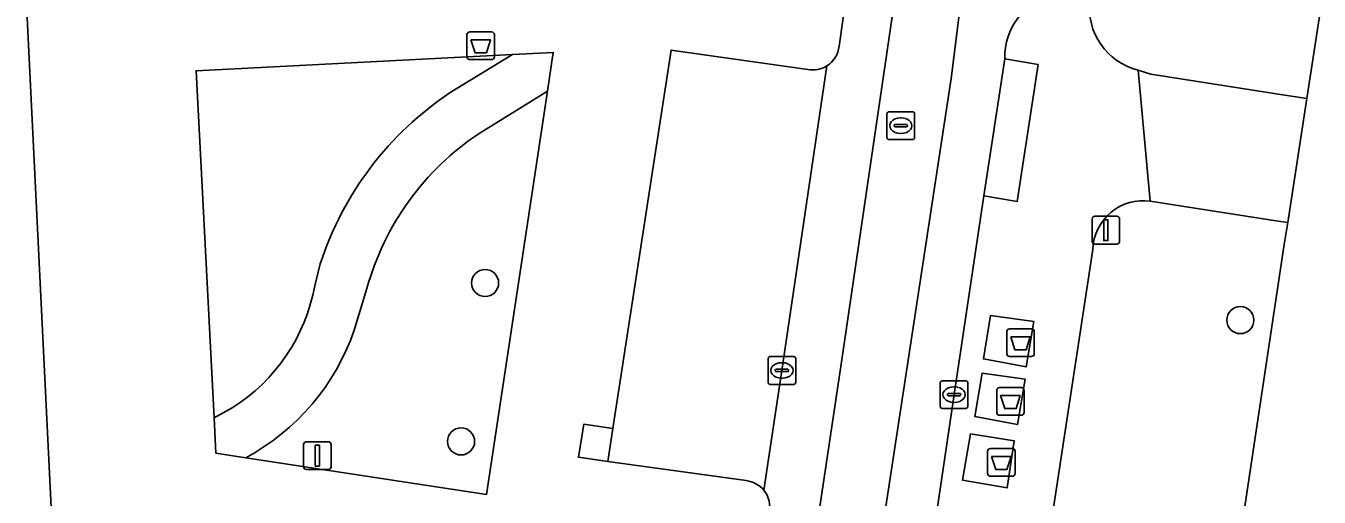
# Model space of a CAD drawing. Extents: x 161084 to 161928, y 385354 to 386522.
# Drawn here: x 161622.73 to 161669.37, y 385529.02 to 385546.01 of the extents above; entities that cross this region are included whole.
import ezdxf

# ---------------------------------------------------------------- set-up
doc = ezdxf.new("R2010")
doc.units = 0
for name, color, linetype in [('IMGEO_Afval_apart_plaats', 7, 'Continuous'), ('IMGEO_Afvalbak', 7, 'Continuous'), ('IMGEO_Boom', 7, 'Continuous'), ('IMGEO_Fietspad_gesloten', 7, 'Continuous'), ('IMGEO_Groenvoorziening', 7, 'Continuous'), ('IMGEO_Kolk', 7, 'Continuous'), ('IMGEO_Lichtmast', 7, 'Continuous'), ('IMGEO_Pand', 7, 'Continuous'), ('IMGEO_Parkeervlak_open', 7, 'Continuous'), ('IMGEO_Rijbaan_lokaal_gesloten', 7, 'Continuous'), ('IMGEO_Rioolput', 7, 'Continuous'), ('IMGEO_Voetgangersgebied_open', 7, 'Continuous'), ('IMGEO_Voetpad_gesloten', 7, 'Continuous'), ('IMGEO_Voetpad_halfverhard', 7, 'Continuous'), ('IMGEO_Voetpad_open', 7, 'Continuous')]:
    doc.layers.add(name, color=color, linetype=linetype)

msp = doc.modelspace()

# ---------------------------------------------------------------- linework, layer by layer
at = {"layer": 'IMGEO_Afval_apart_plaats'}
for p, q in [((161658.208, 385535.093), (161658.998, 385535.093)), ((161658.998, 385535.093), (161658.208, 385535.093)), ((161658.108, 385534.193), (161658.108, 385534.993)), ((161658.108, 385534.993), (161658.108, 385534.193)), ((161659.098, 385534.993), (161659.098, 385534.193)), ((161659.098, 385534.193), (161659.098, 385534.993)), ((161658.998, 385534.093), (161658.208, 385534.093)), ((161658.208, 385534.093), (161658.998, 385534.093)), ((161657.742, 385532.074), (161657.742, 385532.874)), ((161657.742, 385532.874), (161657.742, 385532.074)), ((161657.842, 385532.974), (161658.632, 385532.974)), ((161658.632, 385532.974), (161657.842, 385532.974)), ((161658.732, 385532.874), (161658.732, 385532.074)), ((161658.732, 385532.074), (161658.732, 385532.874)), ((161658.632, 385531.974), (161657.842, 385531.974)), ((161657.842, 385531.974), (161658.632, 385531.974)), ((161657.415, 385529.878), (161657.415, 385530.678)), ((161657.415, 385530.678), (161657.415, 385529.878)), ((161657.515, 385530.778), (161658.305, 385530.778)), ((161658.305, 385530.778), (161657.515, 385530.778)), ((161658.405, 385530.678), (161658.405, 385529.878)), ((161658.405, 385529.878), (161658.405, 385530.678)), ((161658.305, 385529.778), (161657.515, 385529.778)), ((161657.515, 385529.778), (161658.305, 385529.778))]:
    msp.add_line(p, q, dxfattribs=at)
for points in [[(161658.251, 385534.807), (161658.955, 385534.807), (161658.806, 385534.337), (161658.4, 385534.337), (161658.251, 385534.807)], [(161657.885, 385532.688), (161658.589, 385532.688), (161658.44, 385532.218), (161658.034, 385532.218), (161657.885, 385532.688)], [(161657.558, 385530.492), (161658.262, 385530.492), (161658.113, 385530.022), (161657.707, 385530.022), (161657.558, 385530.492)]]:
    msp.add_lwpolyline(points, dxfattribs=at)
for centre, start, end in [((161658.208, 385534.993), 90, 180), ((161658.208, 385534.993), 90, 180), ((161658.998, 385534.993), 0, 90), ((161658.998, 385534.993), 360, 90), ((161658.208, 385534.193), 180, 270), ((161658.208, 385534.193), 180, 270), ((161658.998, 385534.193), 270, 0), ((161658.998, 385534.193), 270, 0), ((161657.842, 385532.874), 90, 180), ((161657.842, 385532.874), 90, 180), ((161658.632, 385532.874), 0, 90), ((161658.632, 385532.874), 360, 90), ((161657.842, 385532.074), 180, 270), ((161657.842, 385532.074), 180, 270), ((161658.632, 385532.074), 270, 0), ((161658.632, 385532.074), 270, 0), ((161657.515, 385530.678), 90, 180), ((161657.515, 385530.678), 90, 180), ((161658.305, 385530.678), 0, 90), ((161658.305, 385530.678), 360, 90), ((161657.515, 385529.878), 180, 270), ((161657.515, 385529.878), 180, 270), ((161658.305, 385529.878), 270, 0), ((161658.305, 385529.878), 270, 0)]:
    msp.add_arc(centre, 0.1, start, end, dxfattribs=at)
at = {"layer": 'IMGEO_Afvalbak'}
for p, q in [((161638.738, 385545.799), (161639.528, 385545.799)), ((161639.528, 385545.799), (161638.738, 385545.799)), ((161638.638, 385544.899), (161638.638, 385545.699)), ((161638.638, 385545.699), (161638.638, 385544.899)), ((161639.628, 385545.699), (161639.628, 385544.899)), ((161639.628, 385544.899), (161639.628, 385545.699)), ((161639.528, 385544.799), (161638.738, 385544.799)), ((161638.738, 385544.799), (161639.528, 385544.799))]:
    msp.add_line(p, q, dxfattribs=at)
msp.add_lwpolyline([(161638.781, 385545.513), (161639.485, 385545.513), (161639.336, 385545.043), (161638.93, 385545.043), (161638.781, 385545.513)], dxfattribs=at)
for centre, start, end in [((161638.738, 385545.699), 90, 180), ((161638.738, 385545.699), 90, 180), ((161639.528, 385545.699), 0, 90), ((161639.528, 385545.699), 360, 90), ((161638.738, 385544.899), 180, 270), ((161638.738, 385544.899), 180, 270), ((161639.528, 385544.899), 270, 0), ((161639.528, 385544.899), 270, 0)]:
    msp.add_arc(centre, 0.1, start, end, dxfattribs=at)
at = {"layer": 'IMGEO_Boom'}
for centre in [(161639.291, 385536.744), (161666.53, 385535.407), (161638.425, 385531.033)]:
    msp.add_circle(centre, 0.489, dxfattribs=at)
at = {"layer": 'IMGEO_Fietspad_gesloten'}
for points in [[(161657.676, 385557.376), (161657.035, 385551.607), (161656.101, 385544.122), (161653.229, 385525.292), (161650.81, 385509.078), (161648.418, 385493.406), (161645.687, 385475.984), (161644.173, 385466.039), (161645.972, 385465.882), (161645.921, 385466.044), (161654.912, 385525.117), (161655.077, 385525.205), (161655.27, 385526.392)], [(161649.95, 385519.187), (161652.131, 385533.824), (161654.621, 385550.774)], [(161652.338, 385547.258), (161652.058, 385545.281)], [(161651.621, 385544.573), (161649.998, 385533.591), (161649.341, 385529.276)], [(161655.27, 385526.392), (161656.205, 385532.721), (161657.284, 385539.884), (161658.039, 385544.832)]]:
    msp.add_lwpolyline(points, dxfattribs=at)
for centre, radius, start, end in [((161660.364, 385544.895), 2.326, 141.5666, 181.5635), ((161651.125, 385545.368), 0.937, 301.9559, 354.6757), ((161648.595, 385528.664), 0.965, 347.4814, 39.3728)]:
    msp.add_arc(centre, radius, start, end, dxfattribs=at)
at = {"layer": 'IMGEO_Groenvoorziening'}
for points in [[(161662.849, 385544.418), (161663.304, 385544.268), (161668.139, 385543.516), (161668.928, 385543.394), (161672.366, 385565.674), (161674.034, 385576.484)], [(161640.282, 385544.982), (161628.87, 385544.395), (161629.518, 385531.885), (161630.163, 385532.245)], [(161638.037, 385543.607), (161640.282, 385544.982)], [(161630.656, 385530.447), (161639.345, 385529.122), (161641.538, 385543.656)], [(161641.538, 385543.656), (161639.074, 385542.133)], [(161668.116, 385538.133), (161668.239, 385538.924), (161667.897, 385538.977), (161663.283, 385539.692)], [(161661.208, 385537.956), (161659.14, 385524.383), (161657.879, 385524.571), (161655.178, 385507.25), (161651.761, 385484.769), (161649.596, 385470.673), (161648.548, 385462.752), (161648.507, 385462.144)], [(161656.38, 385460.922), (161658.19, 385472.711), (161661.817, 385496.26), (161663.625, 385508.283), (161667.803, 385536.052), (161668.116, 385538.133)], [(161633.145, 385536.646), (161633.346, 385537.431)], [(161635.028, 385536.545), (161634.574, 385535.041)]]:
    msp.add_lwpolyline(points, dxfattribs=at)
for centre, radius, start, end in [((161663.391, 385546.654), 2.301, 172.6354, 256.3797), ((161644.54, 385533.798), 11.769, 123.5433, 162.0195), ((161644.529, 385533.925), 9.855, 123.6058, 164.5812), ((161663.023, 385537.895), 1.816, 81.7538, 178.0797), ((161626.696, 385537.805), 6.553, 301.9476, 349.8114), ((161626.744, 385537.751), 8.286, 298.1745, 340.907)]:
    msp.add_arc(centre, radius, start, end, dxfattribs=at)
at = {"layer": 'IMGEO_Kolk'}
for p, q in [((161649.497, 385533.165), (161649.497, 385534.017)), ((161649.572, 385534.091), (161650.424, 385534.091)), ((161649.985, 385533.871), (161650.01, 385533.871)), ((161650.498, 385534.017), (161650.498, 385533.165)), ((161649.756, 385533.585), (161649.756, 385533.597)), ((161650.194, 385533.548), (161649.796, 385533.548)), ((161649.799, 385533.634), (161650.197, 385533.634)), ((161650.008, 385533.311), (161649.983, 385533.311)), ((161650.24, 385533.597), (161650.24, 385533.585)), ((161655.779, 385533.221), (161656.631, 385533.221)), ((161650.424, 385533.091), (161649.572, 385533.091)), ((161655.704, 385532.295), (161655.704, 385533.147)), ((161656.006, 385532.764), (161656.404, 385532.764)), ((161656.192, 385533.001), (161656.217, 385533.001)), ((161656.705, 385533.147), (161656.705, 385532.295)), ((161655.963, 385532.715), (161655.963, 385532.727)), ((161656.401, 385532.678), (161656.003, 385532.678)), ((161656.215, 385532.441), (161656.19, 385532.441)), ((161656.447, 385532.727), (161656.447, 385532.715)), ((161656.631, 385532.221), (161655.779, 385532.221))]:
    msp.add_line(p, q, dxfattribs=at)
for points in [[(161649.497, 385533.165), (161649.497, 385534.017)], [(161649.572, 385534.091), (161650.424, 385534.091)], [(161650.498, 385534.017), (161650.498, 385533.165)], [(161655.779, 385533.221), (161656.631, 385533.221)], [(161650.424, 385533.091), (161649.572, 385533.091)], [(161655.704, 385532.295), (161655.704, 385533.147)], [(161656.705, 385533.147), (161656.705, 385532.295)], [(161656.631, 385532.221), (161655.779, 385532.221)]]:
    msp.add_lwpolyline(points, dxfattribs=at)
for centre, radius, start, end in [((161649.574, 385534.015), 0.0765, 91.552, 178.448), ((161649.574, 385534.015), 0.0765, 91.552, 178.448), ((161650.422, 385534.015), 0.0765, 1.552, 88.448), ((161650.422, 385534.015), 0.0765, 1.552, 88.448), ((161649.796, 385533.594), 0.0403, 85.8775, 175.7526), ((161649.793, 385533.584), 0.0366, 178.938, 274.7102), ((161650.197, 385533.591), 0.043, 264.8664, 352.4533), ((161650.201, 385533.596), 0.0386, 1.7309, 96.639), ((161655.781, 385533.145), 0.0765, 91.552, 178.448), ((161655.781, 385533.145), 0.0765, 91.552, 178.448), ((161656.629, 385533.145), 0.0765, 1.552, 88.448), ((161656.629, 385533.145), 0.0765, 1.552, 88.448), ((161649.574, 385533.167), 0.0765, 181.552, 268.448), ((161649.574, 385533.167), 0.0765, 181.552, 268.448), ((161650.422, 385533.167), 0.0765, 271.552, 358.448), ((161650.422, 385533.167), 0.0765, 271.552, 358.448), ((161656.003, 385532.724), 0.0403, 85.8775, 175.7526), ((161656.408, 385532.726), 0.0386, 1.7309, 96.639), ((161655.781, 385532.297), 0.0765, 181.552, 268.448), ((161655.781, 385532.297), 0.0765, 181.552, 268.448), ((161656, 385532.714), 0.0366, 178.938, 274.7102), ((161656.404, 385532.721), 0.043, 264.8664, 352.4533), ((161656.629, 385532.297), 0.0765, 271.552, 358.448), ((161656.629, 385532.297), 0.0765, 271.552, 358.448)]:
    msp.add_arc(centre, radius, start, end, dxfattribs=at)
for centre, major_axis, ratio, start_param, end_param in [((161649.984, 385533.591), (-0.387, 0.002), 0.722429, 4.712389, 7.853982), ((161650.009, 385533.591), (-0.39, 0.002), 0.717154, 1.570796, 4.712389), ((161656.191, 385532.721), (-0.387, 0.002), 0.722429, 4.712389, 7.853982), ((161656.216, 385532.721), (-0.39, 0.002), 0.717154, 1.570796, 4.712389)]:
    msp.add_ellipse(centre, major_axis=major_axis, ratio=ratio, start_param=start_param, end_param=end_param, dxfattribs=at)
at = {"layer": 'IMGEO_Lichtmast'}
for p, q in [((161661.185, 385538.25), (161661.185, 385539.05)), ((161661.185, 385539.05), (161661.185, 385538.25)), ((161661.285, 385539.15), (161662.075, 385539.15)), ((161662.075, 385539.15), (161661.285, 385539.15)), ((161662.175, 385539.05), (161662.175, 385538.25)), ((161662.175, 385538.25), (161662.175, 385539.05)), ((161662.075, 385538.15), (161661.285, 385538.15)), ((161661.285, 385538.15), (161662.075, 385538.15)), ((161632.745, 385530.12), (161632.745, 385530.92)), ((161632.745, 385530.92), (161632.745, 385530.12)), ((161632.845, 385531.02), (161633.635, 385531.02)), ((161633.635, 385531.02), (161632.845, 385531.02)), ((161633.735, 385530.92), (161633.735, 385530.12)), ((161633.735, 385530.12), (161633.735, 385530.92)), ((161633.635, 385530.02), (161632.845, 385530.02)), ((161632.845, 385530.02), (161633.635, 385530.02))]:
    msp.add_line(p, q, dxfattribs=at)
for points in [[(161661.605, 385539.025), (161661.755, 385539.025), (161661.755, 385538.275), (161661.605, 385538.275), (161661.605, 385539.025)], [(161633.165, 385530.895), (161633.315, 385530.895), (161633.315, 385530.145), (161633.165, 385530.145), (161633.165, 385530.895)]]:
    msp.add_lwpolyline(points, dxfattribs=at)
for centre, start, end in [((161661.285, 385539.05), 90, 180), ((161661.285, 385539.05), 90, 180), ((161662.075, 385539.05), 0, 90), ((161662.075, 385539.05), 360, 90), ((161661.285, 385538.25), 180, 270), ((161661.285, 385538.25), 180, 270), ((161662.075, 385538.25), 270, 0), ((161662.075, 385538.25), 270, 0), ((161632.845, 385530.92), 90, 180), ((161632.845, 385530.92), 90, 180), ((161633.635, 385530.92), 0, 90), ((161633.635, 385530.92), 360, 90), ((161632.845, 385530.12), 180, 270), ((161632.845, 385530.12), 180, 270), ((161633.635, 385530.12), 270, 0), ((161633.635, 385530.12), 270, 0)]:
    msp.add_arc(centre, 0.1, start, end, dxfattribs=at)
at = {"layer": 'IMGEO_Pand'}
msp.add_lwpolyline([(161605.265, 385465.382), (161614.61, 385465.848), (161618.058, 385465.325), (161617.923, 385464.439), (161616.668, 385464.63), (161616.532, 385463.731), (161621.059, 385462.994), (161621.227, 385464.1), (161621.53, 385466.101), (161628.006, 385465.119), (161633.299, 385500), (161636.907, 385522.697), (161623.839, 385524.734), (161622.681, 385548.29), (161620.53, 385548.19), (161616.769, 385548.015), (161601.041, 385547.282), (161602.865, 385509.999), (161613.597, 385508.326), (161612.319, 385500), (161608.42, 385474.596), (161604.686, 385475.163), (161605.075, 385468.597)], close=True, dxfattribs=at)
at = {"layer": 'IMGEO_Parkeervlak_open'}
for points in [[(161650.926, 385544.442), (161646, 385545.139), (161643.9, 385531.502), (161643.718, 385530.309), (161648.707, 385529.618)], [(161649.341, 385529.276), (161649.998, 385533.591), (161651.621, 385544.573)]]:
    msp.add_lwpolyline(points, dxfattribs=at)
for centre, radius, start, end in [((161651.109, 385545.382), 0.958, 259.0093, 302.3395), ((161648.602, 385528.665), 0.959, 39.588, 83.7243)]:
    msp.add_arc(centre, radius, start, end, dxfattribs=at)
at = {"layer": 'IMGEO_Rijbaan_lokaal_gesloten'}
for points in [[(161650.81, 385509.078), (161653.229, 385525.292), (161656.101, 385544.122), (161657.035, 385551.607), (161657.676, 385557.376)], [(161654.621, 385550.774), (161652.131, 385533.824), (161649.95, 385519.187), (161647.175, 385501.347), (161644.23, 385481.84), (161641.834, 385466.406), (161644.173, 385466.039), (161645.687, 385475.984), (161648.418, 385493.406), (161650.81, 385509.078)]]:
    msp.add_lwpolyline(points, dxfattribs=at)
at = {"layer": 'IMGEO_Rioolput'}
for p, q in [((161653.783, 385541.991), (161653.783, 385542.843)), ((161653.858, 385542.917), (161654.71, 385542.917)), ((161654.271, 385542.697), (161654.296, 385542.697)), ((161654.784, 385542.843), (161654.784, 385541.991)), ((161654.042, 385542.411), (161654.042, 385542.423)), ((161654.48, 385542.374), (161654.082, 385542.374)), ((161654.085, 385542.46), (161654.483, 385542.46)), ((161654.294, 385542.137), (161654.269, 385542.137)), ((161654.526, 385542.423), (161654.526, 385542.411)), ((161654.71, 385541.917), (161653.858, 385541.917))]:
    msp.add_line(p, q, dxfattribs=at)
for points in [[(161653.783, 385541.991), (161653.783, 385542.843)], [(161653.858, 385542.917), (161654.71, 385542.917)], [(161654.784, 385542.843), (161654.784, 385541.991)], [(161654.71, 385541.917), (161653.858, 385541.917)]]:
    msp.add_lwpolyline(points, dxfattribs=at)
for centre, radius, start, end in [((161653.86, 385542.841), 0.0765, 91.552, 178.448), ((161653.86, 385542.841), 0.0765, 91.552, 178.448), ((161654.708, 385542.841), 0.0765, 1.552, 88.448), ((161654.708, 385542.841), 0.0765, 1.552, 88.448), ((161654.082, 385542.42), 0.0403, 85.8775, 175.7526), ((161654.079, 385542.41), 0.0366, 178.938, 274.7102), ((161654.483, 385542.417), 0.043, 264.8664, 352.4533), ((161654.487, 385542.422), 0.0386, 1.7309, 96.639), ((161653.86, 385541.993), 0.0765, 181.552, 268.448), ((161653.86, 385541.993), 0.0765, 181.552, 268.448), ((161654.708, 385541.993), 0.0765, 271.552, 358.448), ((161654.708, 385541.993), 0.0765, 271.552, 358.448)]:
    msp.add_arc(centre, radius, start, end, dxfattribs=at)
for centre, major_axis, ratio, start_param, end_param in [((161654.27, 385542.417), (-0.387, 0.002), 0.722429, 4.712389, 7.853982), ((161654.295, 385542.417), (-0.39, 0.002), 0.717154, 1.570796, 4.712389)]:
    msp.add_ellipse(centre, major_axis=major_axis, ratio=ratio, start_param=start_param, end_param=end_param, dxfattribs=at)
at = {"layer": 'IMGEO_Voetgangersgebied_open'}
for points in [[(161564.049, 385574.486), (161573.18, 385574.976), (161584.811, 385575.6), (161619.128, 385577.192), (161619.364, 385572.05), (161619.485, 385569.403), (161619.718, 385564.791), (161620.178, 385554.521), (161622.681, 385548.29), (161623.839, 385524.734), (161636.907, 385522.697), (161642.132, 385519.767), (161647.069, 385518.995)], [(161652.058, 385545.281), (161652.338, 385547.258)], [(161648.707, 385529.618), (161643.718, 385530.309), (161642.657, 385530.461), (161642.854, 385531.659), (161643.9, 385531.502), (161646, 385545.139), (161650.926, 385544.442)]]:
    msp.add_lwpolyline(points, dxfattribs=at)
msp.add_lwpolyline([(161639.345, 385529.122), (161630.656, 385530.447), (161629.584, 385530.611), (161629.518, 385531.885), (161628.87, 385544.395), (161640.282, 385544.982), (161641.75, 385545.058), (161641.538, 385543.656)], close=True, dxfattribs=at)
for centre, radius, start, end in [((161651.125, 385545.368), 0.937, 301.9559, 354.6757), ((161651.109, 385545.382), 0.958, 259.0093, 302.3395), ((161648.602, 385528.665), 0.959, 39.588, 83.7243), ((161648.595, 385528.664), 0.965, 347.4814, 39.3728)]:
    msp.add_arc(centre, radius, start, end, dxfattribs=at)
at = {"layer": 'IMGEO_Voetpad_gesloten'}
for points in [[(161659.081, 385535.354), (161657.525, 385535.572), (161657.266, 385534.01), (161658.8, 385533.718)], [(161658.773, 385533.274), (161657.217, 385533.492), (161656.958, 385531.93), (161658.492, 385531.638)], [(161658.378, 385531.058), (161656.803, 385531.306), (161656.504, 385529.639), (161658.124, 385529.364)]]:
    msp.add_lwpolyline(points, close=True, dxfattribs=at)
at = {"layer": 'IMGEO_Voetpad_halfverhard'}
for points in [[(161641.538, 385543.656), (161641.75, 385545.058), (161640.282, 385544.982), (161638.037, 385543.607)], [(161639.074, 385542.133), (161641.538, 385543.656)], [(161633.346, 385537.431), (161633.145, 385536.646)], [(161634.574, 385535.041), (161635.028, 385536.545)], [(161630.163, 385532.245), (161629.518, 385531.885), (161629.584, 385530.611), (161630.656, 385530.447)]]:
    msp.add_lwpolyline(points, dxfattribs=at)
for centre, radius, start, end in [((161644.54, 385533.798), 11.769, 123.5433, 162.0195), ((161644.529, 385533.925), 9.855, 123.6058, 164.5812), ((161626.696, 385537.805), 6.553, 301.9476, 349.8114), ((161626.744, 385537.751), 8.286, 298.1745, 340.907)]:
    msp.add_arc(centre, radius, start, end, dxfattribs=at)
at = {"layer": 'IMGEO_Voetpad_open'}
for points in [[(161682.306, 385629.936), (161677.325, 385598.393), (161675.404, 385586.149), (161674.661, 385580.545), (161674.034, 385576.484), (161672.366, 385565.674), (161668.928, 385543.394), (161668.239, 385538.924), (161668.116, 385538.133), (161667.803, 385536.052), (161663.625, 385508.283), (161661.817, 385496.26), (161658.19, 385472.711), (161656.38, 385460.922), (161656.38, 385460.904), (161655.699, 385456.628), (161655.683, 385456.575), (161655.028, 385452.288)], [(161658.039, 385544.832), (161659.235, 385544.628), (161658.476, 385539.68), (161657.284, 385539.884), (161656.205, 385532.721), (161655.27, 385526.392), (161656.299, 385526.252), (161656.112, 385525.049), (161655.077, 385525.205)], [(161663.283, 385539.692), (161662.849, 385544.418)], [(161655.178, 385507.25), (161657.879, 385524.571), (161659.14, 385524.383), (161661.208, 385537.956)]]:
    msp.add_lwpolyline(points, dxfattribs=at)
for points in [[(161658.039, 385544.832), (161657.284, 385539.884), (161658.476, 385539.68), (161659.235, 385544.628)], [(161668.928, 385543.394), (161668.139, 385543.516), (161663.304, 385544.268), (161662.849, 385544.418), (161663.283, 385539.692), (161667.897, 385538.977), (161668.239, 385538.924)], [(161658.8, 385533.718), (161657.266, 385534.01), (161657.525, 385535.572), (161659.081, 385535.354)], [(161656.958, 385531.93), (161657.217, 385533.492), (161658.773, 385533.274), (161658.492, 385531.638)], [(161643.9, 385531.502), (161642.854, 385531.659), (161642.657, 385530.461), (161643.718, 385530.309)], [(161656.504, 385529.639), (161656.803, 385531.306), (161658.378, 385531.058), (161658.124, 385529.364)]]:
    msp.add_lwpolyline(points, close=True, dxfattribs=at)
for centre, radius, start, end in [((161663.391, 385546.654), 2.301, 172.6354, 256.3797), ((161660.364, 385544.895), 2.326, 141.5666, 181.5635), ((161663.023, 385537.895), 1.816, 81.7538, 178.0797)]:
    msp.add_arc(centre, radius, start, end, dxfattribs=at)

doc.saveas('drawing.dxf')
